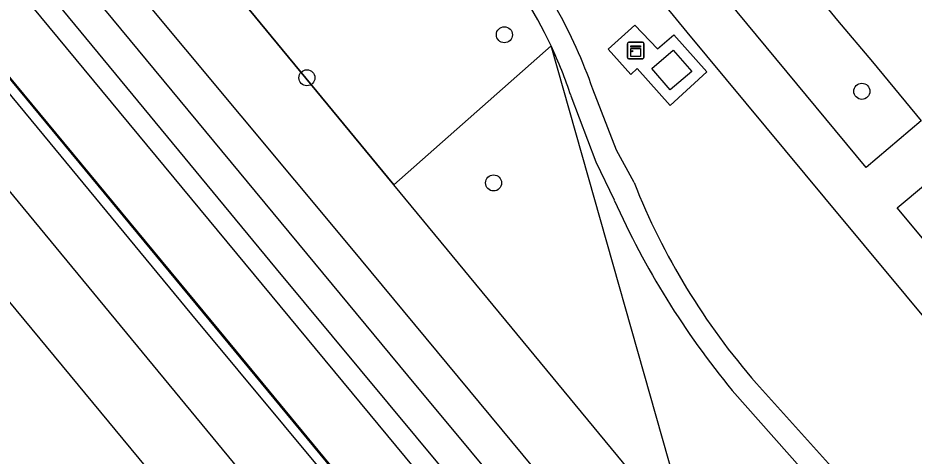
# Model space of a CAD drawing. Extents: x 159280 to 160375, y 384531 to 385872.
# Drawn here: x 159413.2 to 159467.8, y 385108.5 to 385135.2 of the extents above; entities that cross this region are included whole.
import ezdxf

# ---------------------------------------------------------------- set-up
doc = ezdxf.new("R2010")
doc.units = 0
for name, color, linetype in [('IMGEO_Boom', 7, 'Continuous'), ('IMGEO_Fietspad_open', 7, 'Continuous'), ('IMGEO_Geluidsscherm', 7, 'Continuous'), ('IMGEO_Gemengd_bos', 7, 'Continuous'), ('IMGEO_Grasland_overig', 7, 'Continuous'), ('IMGEO_Groenvoorziening', 7, 'Continuous'), ('IMGEO_Hek', 7, 'Continuous'), ('IMGEO_Kast', 7, 'Continuous'), ('IMGEO_Spoor', 7, 'Continuous'), ('IMGEO_Spoorbaan_halfverhard', 7, 'Continuous'), ('IMGEO_Struiken', 7, 'Continuous'), ('IMGEO_Voetpad_halfverhard', 7, 'Continuous'), ('IMGEO_Voetpad_open', 7, 'Continuous')]:
    doc.layers.add(name, color=color, linetype=linetype)

msp = doc.modelspace()

# ---------------------------------------------------------------- linework, layer by layer
at = {"layer": 'IMGEO_Boom'}
for centre in [(159442.798, 385134.19), (159430.768, 385131.568), (159464.572, 385130.742), (159442.138, 385125.157)]:
    msp.add_circle(centre, 0.489, dxfattribs=at)
at = {"layer": 'IMGEO_Fietspad_open'}
msp.add_lwpolyline([(159405.443, 385221.27), (159417.105, 385196.774), (159421.543, 385188.209), (159424.758, 385182.98), (159430.05, 385175.255), (159434.187, 385170.106), (159442.865, 385159.598), (159444.527, 385157.561), (159454.301, 385145.739), (159456.65, 385142.935), (159463.095, 385135.058), (159465.215, 385132.533), (159468.191, 385128.94)], dxfattribs=at)
at = {"layer": 'IMGEO_Geluidsscherm'}
msp.add_lwpolyline([(159382.411, 385168.447), (159383.951, 385166.389), (159390.047, 385159.273), (159397.61, 385149.903), (159413.017, 385131.151), (159425.399, 385116.192), (159440.255, 385098.193), (159446.682, 385090.462), (159450.339, 385085.981), (159461.669, 385072.311), (159488.83, 385039.407), (159500.152, 385025.703), (159508.59, 385015.472), (159537.437, 384980.6), (159552.126, 384962.787), (159555.989, 384958.13), (159568.175, 384943.495), (159573.963, 384936.537), (159594.628, 384912.024), (159606.855, 384897.479), (159622.933, 384878.755), (159628.44, 384872.285), (159643.868, 384854.242), (159656.911, 384838.978)], dxfattribs=at)
at = {"layer": 'IMGEO_Gemengd_bos'}
for points in [[(159313.865, 385265.306), (159315.68, 385266.184), (159318.564, 385267.578), (159384.722, 385187.321), (159436.071, 385125.032)], [(159436.071, 385125.032), (159445.64, 385133.522)]]:
    msp.add_lwpolyline(points, dxfattribs=at)
at = {"layer": 'IMGEO_Grasland_overig'}
msp.add_lwpolyline([(159322.042, 385241.068), (159323.313, 385239.727), (159380.555, 385170.237), (159391.356, 385157.313), (159438.705, 385099.969), (159472.033, 385059.892), (159508.59, 385015.472), (159566.109, 384946.163), (159595.747, 384910.891), (159628.44, 384872.285)], dxfattribs=at)
at = {"layer": 'IMGEO_Groenvoorziening'}
msp.add_lwpolyline([(159454.31, 385102.907), (159445.64, 385133.522)], dxfattribs=at)
at = {"layer": 'IMGEO_Hek'}
for points in [[(159436.071, 385125.032), (159384.722, 385187.321)], [(159454.31, 385102.907), (159436.071, 385125.032)]]:
    msp.add_lwpolyline(points, dxfattribs=at)
at = {"layer": 'IMGEO_Kast'}
for p, q in [((159450.375, 385133.729), (159451.216, 385133.729)), ((159451.216, 385133.729), (159450.375, 385133.729)), ((159450.3, 385132.804), (159450.3, 385133.645)), ((159450.3, 385133.645), (159450.3, 385132.804)), ((159451.3, 385133.654), (159451.3, 385132.813)), ((159451.3, 385132.813), (159451.3, 385133.654)), ((159451.225, 385132.729), (159450.384, 385132.729)), ((159450.384, 385132.729), (159451.225, 385132.729))]:
    msp.add_line(p, q, dxfattribs=at)
for points in [[(159450.495, 385133.519), (159451.095, 385133.519), (159451.095, 385133.434), (159450.495, 385133.434), (159450.495, 385133.519)], [(159450.495, 385133.344), (159451.095, 385133.344), (159451.095, 385132.855), (159450.495, 385132.855), (159450.495, 385133.344)]]:
    msp.add_lwpolyline(points, dxfattribs=at)
msp.add_circle((159450.579, 385133.193), 0.0377, dxfattribs=at)
for centre, start, end in [((159450.378, 385133.651), 92.4484, 184.2845), ((159450.378, 385133.651), 92.4484, 184.2845), ((159451.222, 385133.651), 2.4484, 94.2845), ((159451.222, 385133.651), 2.4484, 94.2845), ((159450.378, 385132.807), 182.4484, 274.2845), ((159450.378, 385132.807), 182.4484, 274.2845), ((159451.222, 385132.807), 272.4484, 4.2845), ((159451.222, 385132.807), 272.4484, 4.2845)]:
    msp.add_arc(centre, 0.0779, start, end, dxfattribs=at)
at = {"layer": 'IMGEO_Spoor'}
for points in [[(159301.497, 385259.214), (159350.26, 385200.096), (159400.347, 385139.575), (159458.506, 385069.019), (159461.408, 385065.665), (159537.085, 384973.835), (159556.866, 384949.961), (159594.941, 384904.522), (159629.132, 384864.413), (159796.415, 384670.308), (159828.837, 384632.397), (159847.171, 384610.66), (159881.165, 384569.851), (159890.023, 384559.093)], [(159298.199, 385256.49), (159411.661, 385119.073), (159479.574, 385036.952), (159497.518, 385015.086), (159547.984, 384954.122), (159574.623, 384922.081), (159600.311, 384891.721), (159624.474, 384863.39), (159693.925, 384782.643), (159798.951, 384660.882), (159851.357, 384599.293), (159887.061, 384556.423)]]:
    msp.add_lwpolyline(points, dxfattribs=at)
at = {"layer": 'IMGEO_Spoorbaan_halfverhard'}
msp.add_lwpolyline([(159432.224, 385106.952), (159423.765, 385117.141), (159414.739, 385128.077), (159402.763, 385142.567), (159398.785, 385147.406), (159393.084, 385154.278), (159389.228, 385158.995), (159385.975, 385162.916), (159382.934, 385166.57), (159380.166, 385169.985), (159377.273, 385173.413), (159372.462, 385179.272), (159370.573, 385181.477), (159365.03, 385188.083), (159362.847, 385190.711), (159359.602, 385194.66), (159354.145, 385201.345), (159350.885, 385205.287), (159347.395, 385209.562), (159342.437, 385215.26)], dxfattribs=at)
at = {"layer": 'IMGEO_Struiken'}
for points in [[(159329.549, 385245.942), (159335.553, 385239.249), (159354.128, 385216.587), (159386.575, 385177.428), (159433.383, 385121.285), (159486.754, 385056.861), (159552.922, 384976.721), (159608.508, 384909.981), (159641.032, 384871.473), (159654.396, 384855.887), (159684.958, 384820.567), (159715.138, 384785.362)], [(159713.548, 384784.025), (159606.279, 384909.531), (159567.516, 384955.834), (159530.207, 385000.767), (159512.461, 385022.288), (159492.944, 385046.364), (159472.067, 385070.736), (159452.364, 385094.842), (159436.908, 385113.421), (159386.608, 385174.224), (159348.791, 385219.728), (159334.195, 385236.719), (159327.995, 385244.683)], [(159325.895, 385244.189), (159327.752, 385242.167), (159353.457, 385211.38), (159428.898, 385119.923), (159469.821, 385070.666), (159485.407, 385051.415), (159503.493, 385029.681), (159535.641, 384990.47), (159570.61, 384948.546), (159594.49, 384919.638), (159625.217, 384883.598), (159647.741, 384857.423), (159673.386, 384827.368), (159696.856, 384800.161), (159711.85, 384782.567)], [(159710.988, 384781.806), (159697.307, 384797.77), (159679.061, 384818.419), (159657.496, 384844.067), (159636.212, 384868.894), (159601.004, 384910.228), (159554.411, 384966.142), (159491.997, 385041.673), (159470.053, 385068.063), (159449.797, 385092.719), (159353.193, 385209.438), (159324.939, 385243.415)], [(159454.31, 385102.907), (159436.071, 385125.032)]]:
    msp.add_lwpolyline(points, dxfattribs=at)
at = {"layer": 'IMGEO_Voetpad_halfverhard'}
for points in [[(159468.191, 385128.94), (159464.844, 385126.096), (159443.614, 385151.741), (159437.266, 385159.621), (159427.107, 385172.032), (159421.69, 385179.755)], [(159440.526, 385150.679), (159453.908, 385134.35), (159462.304, 385124.254), (159489.188, 385091.93)], [(159446.856, 385130.457), (159448.366, 385126.449), (159449.485, 385124.118)], [(159450.695, 385125.191), (159449.628, 385127.153), (159448.189, 385130.879)], [(159494.306, 385097.36), (159490.959, 385094.592), (159466.718, 385123.644), (159470.17, 385126.528)], [(159456.677, 385112.505), (159463.49, 385104.814), (159472.737, 385094.622)], [(159473.147, 385096.265), (159458.149, 385112.941)]]:
    msp.add_lwpolyline(points, dxfattribs=at)
for centre, radius, start, end in [((159418.436, 385120.417), 31.538, 19.3726, 39.1447), ((159420.843, 385121.922), 27.376, 25.0698, 39.9421), ((159420.791, 385121.89), 27.437, 18.1951, 25.0851), ((159489.953, 385140.686), 42.205, 201.5392, 221.1009), ((159496.375, 385145.123), 51.38, 204.1313, 219.4091)]:
    msp.add_arc(centre, radius, start, end, dxfattribs=at)
at = {"layer": 'IMGEO_Voetpad_open'}
for points in [[(159452.898, 385129.88), (159450.886, 385132.13), (159450.498, 385131.76), (159449.112, 385133.316), (159450.75, 385134.782), (159452.132, 385133.331), (159453.111, 385134.178), (159455.122, 385131.927), (159452.898, 385129.88)], [(159452.906, 385130.824), (159451.778, 385132.125), (159453.083, 385133.257), (159454.212, 385131.955), (159452.906, 385130.824)]]:
    msp.add_lwpolyline(points, dxfattribs=at)

doc.saveas('drawing.dxf')
